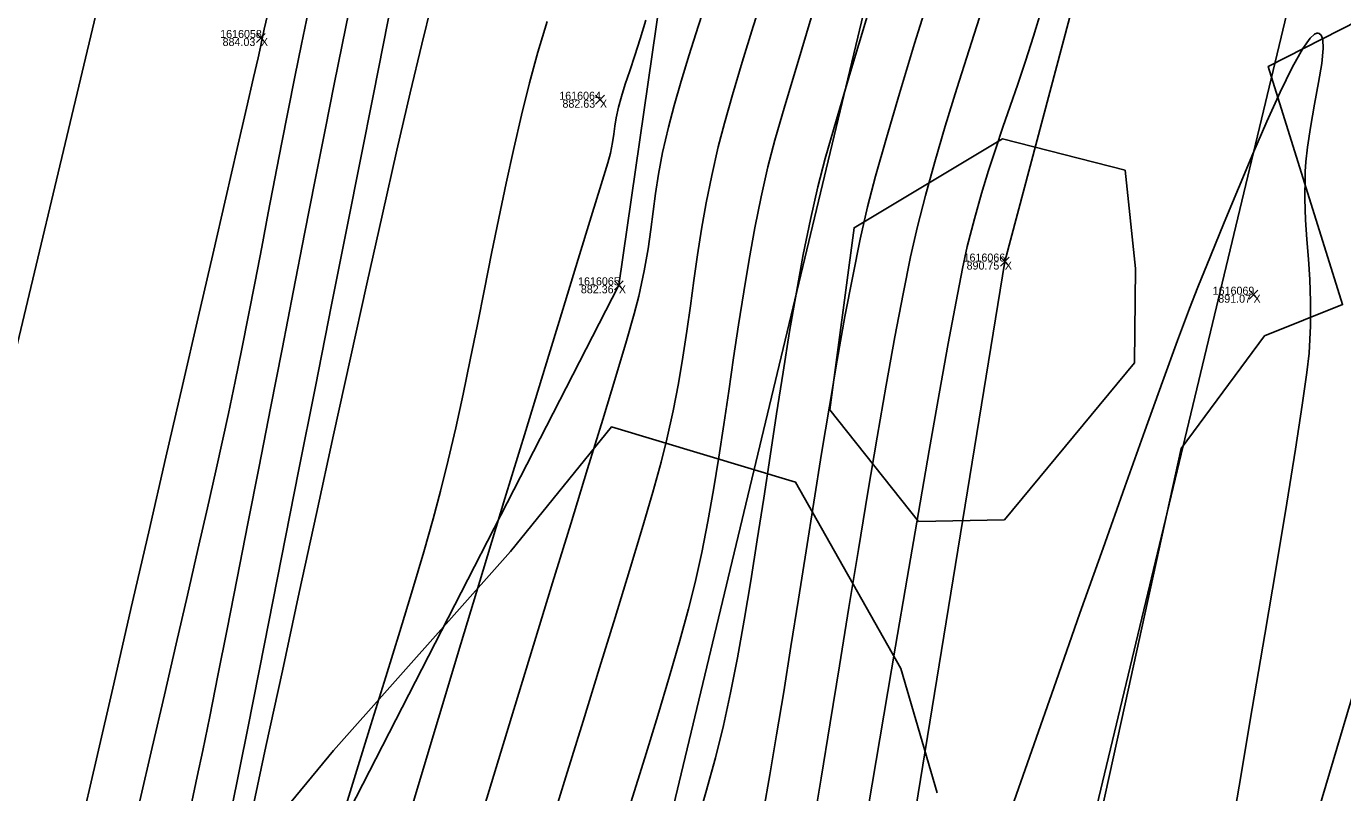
# Model space of a CAD drawing. Extents: x 1957117 to 1971063, y 701601 to 715861.
# Drawn here: x 1963165.1 to 1963222.6, y 705578.4 to 705611.9 of the extents above; entities that cross this region are included whole.
import ezdxf

# ---------------------------------------------------------------- set-up
doc = ezdxf.new("R2010")
doc.units = 0
for name, color, linetype in [('AP_X_Lights', 7, 'Continuous'), ('DT_X_Break_Line', 7, 'Continuous'), ('DT_X_Contour_Major', 7, 'Continuous'), ('DT_X_Contour_Minor', 7, 'Continuous'), ('DT_X_TIN_Hull', 7, 'Continuous'), ('GE_X_CL_20', 7, 'Continuous'), ('HY_X_Water_Edge', 7, 'Continuous'), ('PV_P_Shoulder', 7, 'Continuous'), ('RS_Raster1', 7, 'Continuous'), ('RW_X_Esmt_RR', 7, 'Continuous'), ('SC_Scratch1', 7, 'Continuous'), ('SC_Shading5', 7, 'Continuous'), ('VG_X_Tree_Line_Rt', 7, 'Continuous')]:
    doc.layers.add(name, color=color, linetype=linetype)

msp = doc.modelspace()

# ---------------------------------------------------------------- linework, layer by layer
at = {"layer": 'AP_X_Lights'}
for p, q in [((1963175.115, 705611.198), (1963175.503, 705611.588)), ((1963175.115, 705611.588), (1963175.503, 705611.198)), ((1963189.943, 705608.497), (1963190.331, 705608.887)), ((1963189.943, 705608.887), (1963190.331, 705608.497)), ((1963207.65, 705601.42), (1963208.038, 705601.81)), ((1963207.65, 705601.81), (1963208.038, 705601.42)), ((1963190.77, 705600.383), (1963191.158, 705600.773)), ((1963190.77, 705600.773), (1963191.158, 705600.383)), ((1963218.524, 705599.971), (1963218.912, 705600.361)), ((1963218.524, 705600.361), (1963218.912, 705599.971))]:
    msp.add_line(p, q, dxfattribs=at)
at = {"layer": 'DT_X_Break_Line'}
for points in [[(1963059.618, 705072.384), (1963067.267, 705121.949), (1963084.435, 705172.155), (1963089.948, 705219.61), (1963104.733, 705267.194), (1963118.935, 705315.406), (1963122.413, 705362.88), (1963135.773, 705414.457), (1963142.701, 705466.671), (1963157.121, 705507.344), (1963171.033, 705561.75), (1963190.964, 705600.578), (1963199.065, 705656.682), (1963210.848, 705704.455), (1963218.329, 705756.178)], [(1963248.355, 705747.376), (1963235.759, 705698.829), (1963221.229, 705652.053), (1963207.844, 705601.615), (1963200.47, 705556.329), (1963185.917, 705507.018), (1963175.154, 705452.621), (1963160.398, 705408.434), (1963150.566, 705354.43), (1963137.351, 705306.484), (1963127.753, 705261.545), (1963117.087, 705216.019), (1963104.746, 705164.3), (1963091.28, 705116.393), (1963081.686, 705067.168)], [(1963097.69, 705062.728), (1963110.134, 705110.941), (1963118.179, 705161.08), (1963129.819, 705210.034), (1963142.677, 705258.498), (1963154.883, 705308.22), (1963169.696, 705358.61), (1963178.568, 705401.323), (1963191.579, 705451.786), (1963203.047, 705496.926), (1963213.073, 705549.098), (1963225.99, 705592.54), (1963238.509, 705645.64), (1963250.08, 705699.351), (1963260.722, 705745.719)]]:
    msp.add_lwpolyline(points, dxfattribs=at)
at = {"layer": 'DT_X_Contour_Major'}
for points in [[(1963197.374, 705613.579), (1963196.841, 705611.895), (1963196.357, 705610.33), (1963195.932, 705608.912), (1963195.579, 705607.667), (1963195.307, 705606.626), (1963195.024, 705605.383), (1963194.787, 705604.19), (1963194.585, 705603.034), (1963194.409, 705601.905), (1963194.249, 705600.793), (1963194.095, 705599.685), (1963193.937, 705598.572), (1963193.765, 705597.442), (1963193.569, 705596.284), (1963193.34, 705595.088), (1963193.067, 705593.843), (1963192.813, 705592.847), (1963192.445, 705591.532), (1963191.977, 705589.937), (1963191.424, 705588.099), (1963190.8, 705586.058), (1963190.119, 705583.85), (1963189.396, 705581.515), (1963188.645, 705579.09), (1963187.88, 705576.615)], [(1963197.374, 705613.579), (1963196.841, 705611.895), (1963196.357, 705610.33), (1963195.932, 705608.912), (1963195.579, 705607.667), (1963195.307, 705606.626), (1963195.024, 705605.383), (1963194.787, 705604.19), (1963194.585, 705603.034), (1963194.409, 705601.905), (1963194.249, 705600.793), (1963194.095, 705599.685), (1963193.937, 705598.572), (1963193.765, 705597.442), (1963193.569, 705596.284), (1963193.34, 705595.088), (1963193.067, 705593.843), (1963192.813, 705592.847), (1963192.445, 705591.532), (1963191.977, 705589.937), (1963191.424, 705588.099), (1963190.8, 705586.058), (1963190.119, 705583.85), (1963189.396, 705581.515), (1963188.645, 705579.09), (1963187.88, 705576.615)], [(1963209.464, 705612.672), (1963209.102, 705611.469), (1963208.752, 705610.377), (1963208.413, 705609.368), (1963208.084, 705608.414), (1963207.761, 705607.487), (1963207.444, 705606.559), (1963207.132, 705605.602), (1963206.821, 705604.586), (1963206.512, 705603.486), (1963206.201, 705602.272), (1963205.99, 705601.305), (1963205.709, 705599.87), (1963205.367, 705598.026), (1963204.973, 705595.833), (1963204.537, 705593.353), (1963204.068, 705590.647), (1963203.576, 705587.774), (1963203.069, 705584.796), (1963202.556, 705581.773), (1963202.048, 705578.766), (1963201.553, 705575.835)], [(1963209.464, 705612.672), (1963209.102, 705611.469), (1963208.752, 705610.377), (1963208.413, 705609.368), (1963208.084, 705608.414), (1963207.761, 705607.487), (1963207.444, 705606.559), (1963207.132, 705605.602), (1963206.821, 705604.586), (1963206.512, 705603.486), (1963206.201, 705602.272), (1963205.99, 705601.305), (1963205.709, 705599.87), (1963205.367, 705598.026), (1963204.973, 705595.833), (1963204.537, 705593.353), (1963204.068, 705590.647), (1963203.576, 705587.774), (1963203.069, 705584.796), (1963202.556, 705581.773), (1963202.048, 705578.766), (1963201.553, 705575.835)]]:
    msp.add_lwpolyline(points, dxfattribs=at)
at = {"layer": 'DT_X_Contour_Minor'}
for points in [[(1963204.63, 705613.527), (1963203.896, 705611.153), (1963203.235, 705608.971), (1963202.662, 705607.024), (1963202.193, 705605.357), (1963201.844, 705604.013), (1963201.52, 705602.594), (1963201.189, 705600.982), (1963200.852, 705599.209), (1963200.512, 705597.305), (1963200.17, 705595.298), (1963199.827, 705593.22), (1963199.486, 705591.1), (1963199.149, 705588.968), (1963198.816, 705586.854), (1963198.49, 705584.787), (1963198.172, 705582.799), (1963197.865, 705580.918), (1963197.57, 705579.175), (1963197.288, 705577.599)], [(1963204.63, 705613.527), (1963203.896, 705611.153), (1963203.235, 705608.971), (1963202.662, 705607.024), (1963202.193, 705605.357), (1963201.844, 705604.013), (1963201.52, 705602.594), (1963201.189, 705600.982), (1963200.852, 705599.209), (1963200.512, 705597.305), (1963200.17, 705595.298), (1963199.827, 705593.22), (1963199.486, 705591.1), (1963199.149, 705588.968), (1963198.816, 705586.854), (1963198.49, 705584.787), (1963198.172, 705582.799), (1963197.865, 705580.918), (1963197.57, 705579.175), (1963197.288, 705577.599)], [(1963181.028, 705612.932), (1963180.672, 705611.151), (1963180.218, 705608.867), (1963179.678, 705606.153), (1963179.068, 705603.082), (1963178.402, 705599.725), (1963177.694, 705596.156), (1963176.959, 705592.447), (1963176.21, 705588.672), (1963175.463, 705584.902), (1963174.731, 705581.21), (1963174.029, 705577.669)], [(1963181.028, 705612.932), (1963180.672, 705611.151), (1963180.218, 705608.867), (1963179.678, 705606.153), (1963179.068, 705603.082), (1963178.402, 705599.725), (1963177.694, 705596.156), (1963176.959, 705592.447), (1963176.21, 705588.672), (1963175.463, 705584.902), (1963174.731, 705581.21), (1963174.029, 705577.669)], [(1963174.852, 705577.24), (1963175.532, 705580.404), (1963176.248, 705583.724), (1963176.987, 705587.141), (1963177.738, 705590.6), (1963178.489, 705594.041), (1963179.229, 705597.409), (1963179.945, 705600.645), (1963180.626, 705603.693), (1963181.261, 705606.494), (1963181.837, 705608.992), (1963182.343, 705611.128), (1963182.767, 705612.847)], [(1963174.852, 705577.24), (1963175.532, 705580.404), (1963176.248, 705583.724), (1963176.987, 705587.141), (1963177.738, 705590.6), (1963178.489, 705594.041), (1963179.229, 705597.409), (1963179.945, 705600.645), (1963180.626, 705603.693), (1963181.261, 705606.494), (1963181.837, 705608.992), (1963182.343, 705611.128), (1963182.767, 705612.847)], [(1963194.862, 705613.201), (1963194.435, 705611.896), (1963194.039, 705610.657), (1963193.682, 705609.499), (1963193.376, 705608.441), (1963193.128, 705607.496), (1963192.878, 705606.383), (1963192.701, 705605.433), (1963192.573, 705604.59), (1963192.47, 705603.802), (1963192.368, 705603.013), (1963192.244, 705602.169), (1963192.074, 705601.216), (1963191.832, 705600.1), (1963191.631, 705599.335), (1963191.291, 705598.151), (1963190.827, 705596.593), (1963190.257, 705594.71), (1963189.596, 705592.547), (1963188.86, 705590.15), (1963188.065, 705587.566), (1963187.228, 705584.842), (1963186.364, 705582.023), (1963185.49, 705579.157), (1963184.622, 705576.29)], [(1963194.862, 705613.201), (1963194.435, 705611.896), (1963194.039, 705610.657), (1963193.682, 705609.499), (1963193.376, 705608.441), (1963193.128, 705607.496), (1963192.878, 705606.383), (1963192.701, 705605.433), (1963192.573, 705604.59), (1963192.47, 705603.802), (1963192.368, 705603.013), (1963192.244, 705602.169), (1963192.074, 705601.216), (1963191.832, 705600.1), (1963191.631, 705599.335), (1963191.291, 705598.151), (1963190.827, 705596.593), (1963190.257, 705594.71), (1963189.596, 705592.547), (1963188.86, 705590.15), (1963188.065, 705587.566), (1963187.228, 705584.842), (1963186.364, 705582.023), (1963185.49, 705579.157), (1963184.622, 705576.29)], [(1963167.375, 705576.668), (1963168.113, 705579.864), (1963168.872, 705583.153), (1963169.64, 705586.484), (1963170.407, 705589.804), (1963171.158, 705593.061), (1963171.883, 705596.201), (1963172.569, 705599.173), (1963173.204, 705601.924), (1963173.775, 705604.402), (1963174.272, 705606.554), (1963174.681, 705608.327), (1963174.99, 705609.67), (1963175.188, 705610.529), (1963175.262, 705610.853), (1963175.304, 705611.059), (1963175.335, 705611.224), (1963175.377, 705611.43), (1963175.458, 705611.778), (1963175.673, 705612.691)], [(1963167.375, 705576.668), (1963168.113, 705579.864), (1963168.872, 705583.153), (1963169.64, 705586.484), (1963170.407, 705589.804), (1963171.158, 705593.061), (1963171.883, 705596.201), (1963172.569, 705599.173), (1963173.204, 705601.924), (1963173.775, 705604.402), (1963174.272, 705606.554), (1963174.681, 705608.327), (1963174.99, 705609.67), (1963175.188, 705610.529), (1963175.262, 705610.853), (1963175.304, 705611.059), (1963175.335, 705611.224), (1963175.377, 705611.43), (1963175.458, 705611.778), (1963175.673, 705612.691)], [(1963170.018, 705578.038), (1963170.559, 705580.369), (1963171.092, 705582.666), (1963171.608, 705584.896), (1963172.099, 705587.024), (1963172.557, 705589.018), (1963172.973, 705590.843), (1963173.341, 705592.466), (1963173.65, 705593.854), (1963173.895, 705594.972), (1963174.189, 705596.37), (1963174.481, 705597.804), (1963174.771, 705599.265), (1963175.059, 705600.747), (1963175.346, 705602.243), (1963175.634, 705603.746), (1963175.921, 705605.249), (1963176.209, 705606.745), (1963176.498, 705608.227), (1963176.789, 705609.688), (1963177.083, 705611.12), (1963177.379, 705612.518)], [(1963170.018, 705578.038), (1963170.559, 705580.369), (1963171.092, 705582.666), (1963171.608, 705584.896), (1963172.099, 705587.024), (1963172.557, 705589.018), (1963172.973, 705590.843), (1963173.341, 705592.466), (1963173.65, 705593.854), (1963173.895, 705594.972), (1963174.189, 705596.37), (1963174.481, 705597.804), (1963174.771, 705599.265), (1963175.059, 705600.747), (1963175.346, 705602.243), (1963175.634, 705603.746), (1963175.921, 705605.249), (1963176.209, 705606.745), (1963176.498, 705608.227), (1963176.789, 705609.688), (1963177.083, 705611.12), (1963177.379, 705612.518)], [(1963172.226, 705577.707), (1963172.527, 705579.092), (1963172.768, 705580.24), (1963173.071, 705581.728), (1963173.429, 705583.509), (1963173.832, 705585.538), (1963174.272, 705587.768), (1963174.741, 705590.155), (1963175.23, 705592.651), (1963175.731, 705595.212), (1963176.236, 705597.792), (1963176.735, 705600.344), (1963177.221, 705602.824), (1963177.686, 705605.184), (1963178.119, 705607.381), (1963178.514, 705609.367), (1963178.862, 705611.097), (1963179.154, 705612.525)], [(1963172.226, 705577.707), (1963172.527, 705579.092), (1963172.768, 705580.24), (1963173.071, 705581.728), (1963173.429, 705583.509), (1963173.832, 705585.538), (1963174.272, 705587.768), (1963174.741, 705590.155), (1963175.23, 705592.651), (1963175.731, 705595.212), (1963176.236, 705597.792), (1963176.735, 705600.344), (1963177.221, 705602.824), (1963177.686, 705605.184), (1963178.119, 705607.381), (1963178.514, 705609.367), (1963178.862, 705611.097), (1963179.154, 705612.525)], [(1963192.143, 705612.172), (1963191.898, 705611.361), (1963191.661, 705610.625), (1963191.441, 705609.962), (1963191.244, 705609.366), (1963191.078, 705608.836), (1963190.95, 705608.367), (1963190.851, 705607.906), (1963190.793, 705607.534), (1963190.749, 705607.193), (1963190.693, 705606.821), (1963190.598, 705606.358), (1963190.476, 705605.937), (1963190.189, 705604.988), (1963189.754, 705603.566), (1963189.189, 705601.725), (1963188.511, 705599.518), (1963187.738, 705597.001), (1963186.889, 705594.227), (1963185.98, 705591.25), (1963185.029, 705588.124), (1963184.055, 705584.905), (1963183.074, 705581.645), (1963182.105, 705578.4), (1963181.165, 705575.222)], [(1963192.143, 705612.172), (1963191.898, 705611.361), (1963191.661, 705610.625), (1963191.441, 705609.962), (1963191.244, 705609.366), (1963191.078, 705608.836), (1963190.95, 705608.367), (1963190.851, 705607.906), (1963190.793, 705607.534), (1963190.749, 705607.193), (1963190.693, 705606.821), (1963190.598, 705606.358), (1963190.476, 705605.937), (1963190.189, 705604.988), (1963189.754, 705603.566), (1963189.189, 705601.725), (1963188.511, 705599.518), (1963187.738, 705597.001), (1963186.889, 705594.227), (1963185.98, 705591.25), (1963185.029, 705588.124), (1963184.055, 705584.905), (1963183.074, 705581.645), (1963182.105, 705578.4), (1963181.165, 705575.222)], [(1963199.381, 705612.267), (1963198.755, 705610.222), (1963198.22, 705608.425), (1963197.792, 705606.92), (1963197.486, 705605.755), (1963197.188, 705604.448), (1963196.915, 705603.097), (1963196.662, 705601.708), (1963196.425, 705600.291), (1963196.201, 705598.853), (1963195.983, 705597.403), (1963195.769, 705595.948), (1963195.553, 705594.497), (1963195.331, 705593.059), (1963195.1, 705591.64), (1963194.854, 705590.249), (1963194.59, 705588.895), (1963194.302, 705587.585), (1963194.01, 705586.425), (1963193.632, 705585.05), (1963193.178, 705583.488), (1963192.662, 705581.769), (1963192.094, 705579.919), (1963191.487, 705577.967)], [(1963199.381, 705612.267), (1963198.755, 705610.222), (1963198.22, 705608.425), (1963197.792, 705606.92), (1963197.486, 705605.755), (1963197.188, 705604.448), (1963196.915, 705603.097), (1963196.662, 705601.708), (1963196.425, 705600.291), (1963196.201, 705598.853), (1963195.983, 705597.403), (1963195.769, 705595.948), (1963195.553, 705594.497), (1963195.331, 705593.059), (1963195.1, 705591.64), (1963194.854, 705590.249), (1963194.59, 705588.895), (1963194.302, 705587.585), (1963194.01, 705586.425), (1963193.632, 705585.05), (1963193.178, 705583.488), (1963192.662, 705581.769), (1963192.094, 705579.919), (1963191.487, 705577.967)], [(1963201.83, 705612.332), (1963201.094, 705609.909), (1963200.475, 705607.821), (1963199.992, 705606.127), (1963199.665, 705604.884), (1963199.341, 705603.462), (1963199.029, 705601.921), (1963198.727, 705600.278), (1963198.432, 705598.556), (1963198.144, 705596.773), (1963197.86, 705594.95), (1963197.579, 705593.108), (1963197.299, 705591.265), (1963197.017, 705589.442), (1963196.733, 705587.659), (1963196.445, 705585.936), (1963196.151, 705584.293), (1963195.849, 705582.75), (1963195.537, 705581.328), (1963195.186, 705579.916), (1963194.773, 705578.403), (1963194.309, 705576.805)], [(1963201.83, 705612.332), (1963201.094, 705609.909), (1963200.475, 705607.821), (1963199.992, 705606.127), (1963199.665, 705604.884), (1963199.341, 705603.462), (1963199.029, 705601.921), (1963198.727, 705600.278), (1963198.432, 705598.556), (1963198.144, 705596.773), (1963197.86, 705594.95), (1963197.579, 705593.108), (1963197.299, 705591.265), (1963197.017, 705589.442), (1963196.733, 705587.659), (1963196.445, 705585.936), (1963196.151, 705584.293), (1963195.849, 705582.75), (1963195.537, 705581.328), (1963195.186, 705579.916), (1963194.773, 705578.403), (1963194.309, 705576.805)], [(1963206.839, 705612.614), (1963206.278, 705610.876), (1963205.742, 705609.178), (1963205.24, 705607.539), (1963204.781, 705605.976), (1963204.372, 705604.505), (1963204.022, 705603.142), (1963203.725, 705601.826), (1963203.395, 705600.204), (1963203.038, 705598.319), (1963202.659, 705596.216), (1963202.262, 705593.937), (1963201.854, 705591.527), (1963201.438, 705589.029), (1963201.021, 705586.487), (1963200.606, 705583.944), (1963200.2, 705581.444), (1963199.806, 705579.031), (1963199.431, 705576.748)], [(1963206.839, 705612.614), (1963206.278, 705610.876), (1963205.742, 705609.178), (1963205.24, 705607.539), (1963204.781, 705605.976), (1963204.372, 705604.505), (1963204.022, 705603.142), (1963203.725, 705601.826), (1963203.395, 705600.204), (1963203.038, 705598.319), (1963202.659, 705596.216), (1963202.262, 705593.937), (1963201.854, 705591.527), (1963201.438, 705589.029), (1963201.021, 705586.487), (1963200.606, 705583.944), (1963200.2, 705581.444), (1963199.806, 705579.031), (1963199.431, 705576.748)], [(1963187.825, 705612.115), (1963187.425, 705610.772), (1963187.06, 705609.426), (1963186.708, 705608.016), (1963186.369, 705606.554), (1963186.04, 705605.05), (1963185.717, 705603.517), (1963185.401, 705601.967), (1963185.088, 705600.409), (1963184.777, 705598.857), (1963184.465, 705597.321), (1963184.15, 705595.812), (1963183.83, 705594.344), (1963183.504, 705592.926), (1963183.169, 705591.57), (1963182.843, 705590.366), (1963182.428, 705588.92), (1963181.936, 705587.265), (1963181.379, 705585.433), (1963180.77, 705583.454), (1963180.121, 705581.361), (1963179.446, 705579.187), (1963178.755, 705576.961)], [(1963187.825, 705612.115), (1963187.425, 705610.772), (1963187.06, 705609.426), (1963186.708, 705608.016), (1963186.369, 705606.554), (1963186.04, 705605.05), (1963185.717, 705603.517), (1963185.401, 705601.967), (1963185.088, 705600.409), (1963184.777, 705598.857), (1963184.465, 705597.321), (1963184.15, 705595.812), (1963183.83, 705594.344), (1963183.504, 705592.926), (1963183.169, 705591.57), (1963182.843, 705590.366), (1963182.428, 705588.92), (1963181.936, 705587.265), (1963181.379, 705585.433), (1963180.77, 705583.454), (1963180.121, 705581.361), (1963179.446, 705579.187), (1963178.755, 705576.961)], [(1963217.487, 705575.193), (1963218.086, 705578.673), (1963218.667, 705582.069), (1963219.217, 705585.311), (1963219.723, 705588.329), (1963220.173, 705591.053), (1963220.554, 705593.414), (1963220.852, 705595.34), (1963221.057, 705596.763), (1963221.153, 705597.612), (1963221.213, 705598.81), (1963221.216, 705599.869), (1963221.18, 705600.825), (1963221.121, 705601.716), (1963221.055, 705602.577), (1963220.997, 705603.445), (1963220.965, 705604.357), (1963220.973, 705605.348), (1963220.982, 705605.558), (1963221.012, 705605.981), (1963221.08, 705606.622), (1963221.204, 705607.472), (1963221.386, 705608.498), (1963221.565, 705609.445), (1963221.706, 705610.271), (1963221.771, 705610.934), (1963221.747, 705611.319), (1963221.671, 705611.509), (1963221.588, 705611.583), (1963221.537, 705611.604), (1963221.491, 705611.608), (1963221.384, 705611.565), (1963221.191, 705611.382), (1963220.88, 705610.939), (1963220.415, 705610.108), (1963219.883, 705609.022), (1963219.302, 705607.741), (1963218.689, 705606.325), (1963218.063, 705604.832), (1963217.442, 705603.323), (1963216.842, 705601.856), (1963216.282, 705600.491), (1963215.917, 705599.558), (1963215.395, 705598.161), (1963214.737, 705596.359), (1963213.961, 705594.207), (1963213.089, 705591.765), (1963212.138, 705589.088), (1963211.13, 705586.236), (1963210.084, 705583.265), (1963209.019, 705580.233), (1963207.955, 705577.197)], [(1963217.487, 705575.193), (1963218.086, 705578.673), (1963218.667, 705582.069), (1963219.217, 705585.311), (1963219.723, 705588.329), (1963220.173, 705591.053), (1963220.554, 705593.414), (1963220.852, 705595.34), (1963221.057, 705596.763), (1963221.153, 705597.612), (1963221.213, 705598.81), (1963221.216, 705599.869), (1963221.18, 705600.825), (1963221.121, 705601.716), (1963221.055, 705602.577), (1963220.997, 705603.445), (1963220.965, 705604.357), (1963220.973, 705605.348), (1963220.982, 705605.558), (1963221.012, 705605.981), (1963221.08, 705606.622), (1963221.204, 705607.472), (1963221.386, 705608.498), (1963221.565, 705609.445), (1963221.706, 705610.271), (1963221.771, 705610.934), (1963221.747, 705611.319), (1963221.671, 705611.509), (1963221.588, 705611.583), (1963221.537, 705611.604), (1963221.491, 705611.608), (1963221.384, 705611.565), (1963221.191, 705611.382), (1963220.88, 705610.939), (1963220.415, 705610.108), (1963219.883, 705609.022), (1963219.302, 705607.741), (1963218.689, 705606.325), (1963218.063, 705604.832), (1963217.442, 705603.323), (1963216.842, 705601.856), (1963216.282, 705600.491), (1963215.917, 705599.558), (1963215.395, 705598.161), (1963214.737, 705596.359), (1963213.961, 705594.207), (1963213.089, 705591.765), (1963212.138, 705589.088), (1963211.13, 705586.236), (1963210.084, 705583.265), (1963209.019, 705580.233), (1963207.955, 705577.197)]]:
    msp.add_lwpolyline(points, dxfattribs=at)
at = {"layer": 'DT_X_TIN_Hull'}
msp.add_lwpolyline([(1963254.734, 705951.873), (1963238.207, 705904.757), (1963226.355, 705855.27), (1963191.43, 705709.793), (1963179.827, 705661.653), (1963168.092, 705612.411), (1963156.438, 705563.606), (1963144.855, 705514.97), (1963136.901, 705465.31), (1963121.943, 705418.117), (1963098.235, 705321.162), (1963062.2, 705175.46), (1963037.999, 705077.244)], dxfattribs=at)
at = {"layer": 'GE_X_CL_20'}
msp.add_lwpolyline([(1963418.3, 706437.397), (1962895.621, 704261.062)], dxfattribs=at)
at = {"layer": 'HY_X_Water_Edge'}
msp.add_spline([(1963191.723, 701994.048), (1963062.047, 702441.167), (1962863.491, 703169.356), (1962827.53, 703438.691), (1962823.213, 703537.412), (1962817.962, 703593.874), (1962817.97, 703697.316), (1962828.582, 703804.235), (1962836.461, 703844.734), (1962850.687, 703896.004), (1962867.251, 703938.846), (1962873.848, 703992.355), (1962884.135, 704091.371), (1962891.241, 704140.854), (1962897.382, 704180.529), (1962905.467, 704230.979), (1962943.949, 704328.022), (1962948.537, 704378.842), (1962964.114, 704426.264), (1963004.885, 704570.73), (1963042.054, 704716.522), (1963062.038, 704814.417), (1963072.171, 704860.237), (1963090.023, 704956.798), (1963107.066, 705031.783), (1963133.773, 705105.742), (1963148.685, 705206.74), (1963175.48, 705301.059), (1963191.635, 705353.417), (1963210.988, 705447.286), (1963219.532, 705497.27), (1963230.124, 705549.475), (1963251.052, 705591.159), (1963275.289, 705693.429), (1963292.982, 705784.032), (1963302.841, 705839.645), (1963335.126, 705936.766), (1963359.752, 706046.75), (1963389.133, 706177.299), (1963417.827, 706273.456), (1963475.868, 706451.902), (1963533.782, 706640.53), (1963553.86, 706696.984), (1963580.184, 706715.425), (1963609.172, 706718.73), (1963617.062, 706714.691), (1963619.447, 706694.678), (1963564.282, 706533.07), (1963531.853, 706395.229), (1963434.4, 706006.96), (1963354.09, 705679.186), (1963237.513, 705206.07), (1963167.369, 704892.962), (1963059.145, 704434.176), (1962907.914, 703908.742), (1962877.458, 703703.326), (1962898.357, 703412.121), (1962942.65, 703052.267), (1963048.963, 702674.866), (1963191.468, 702189.666), (1963245.396, 702019.832)], degree=3, dxfattribs=at)
at = {"layer": 'RW_X_Esmt_RR'}
msp.add_lwpolyline([(1962866.45, 704268.068), (1963123.345, 705337.727), (1963135.496, 705336.937), (1963400.797, 706441.601)], dxfattribs=at)
at = {"layer": 'SC_Shading5'}
for points in [[(1963026.912, 704294.121), (1963138.818, 704737.794), (1963251.679, 705213.963), (1963374.306, 705730.111), (1963454.783, 706045.593), (1963517.244, 706296.713), (1963562.763, 706479.256), (1963580.13, 706553.799), (1963589.678, 706586.994)], [(1963609.915, 706579.703), (1963587.283, 706499.153), (1963552.056, 706354.005), (1963480.911, 706069.234), (1963357.401, 705576.869), (1963272.751, 705226.931), (1963210.247, 704956.481), (1963044.97, 704288.881)]]:
    msp.add_spline(points, degree=3, dxfattribs=at)
at = {"layer": 'VG_X_Tree_Line_Rt'}
for points in [[(1963228.841, 705614.992), (1963219.354, 705610.14), (1963222.614, 705599.733), (1963222.614, 705599.733), (1963219.206, 705598.367), (1963215.561, 705593.438), (1963213.107, 705582.27), (1963211.013, 705572.746)], [(1963207.742, 705606.978), (1963201.254, 705603.096), (1963200.186, 705595.137), (1963204.072, 705590.252), (1963207.829, 705590.328), (1963213.517, 705597.186), (1963213.553, 705601.31), (1963213.105, 705605.605), (1963207.742, 705606.978)], [(1963204.878, 705578.386), (1963203.297, 705583.824), (1963198.69, 705591.969), (1963190.645, 705594.392), (1963186.221, 705588.942), (1963178.491, 705580.233), (1963174.434, 705575.319)]]:
    msp.add_lwpolyline(points, dxfattribs=at)

# ---------------------------------------------------------------- texts
at = {"layer": 'PV_P_Shoulder'}
for s, p in [('884.03', (1963173.634, 705611.043)), ('882.63', (1963188.497, 705608.342)), ('890.75', (1963206.171, 705601.265)), ('882.36', (1963189.302, 705600.228)), ('891.07', (1963217.178, 705599.816))]:
    msp.add_text(s, height=0.35, dxfattribs=at).set_placement(p)
at = {"layer": 'RS_Raster1'}
for s, p in [('1616058', (1963173.529, 705611.393)), ('1616064', (1963188.357, 705608.692)), ('1616066', (1963206.039, 705601.615)), ('1616065', (1963189.181, 705600.578)), ('1616069', (1963216.933, 705600.166))]:
    msp.add_text(s, height=0.35, dxfattribs=at).set_placement(p)
at = {"layer": 'SC_Scratch1'}
for p in [(1963175.309, 705611.043), (1963190.137, 705608.342), (1963207.844, 705601.265), (1963190.964, 705600.228), (1963218.718, 705599.816)]:
    msp.add_text('X', height=0.35, dxfattribs=at).set_placement(p)

doc.saveas('drawing.dxf')
